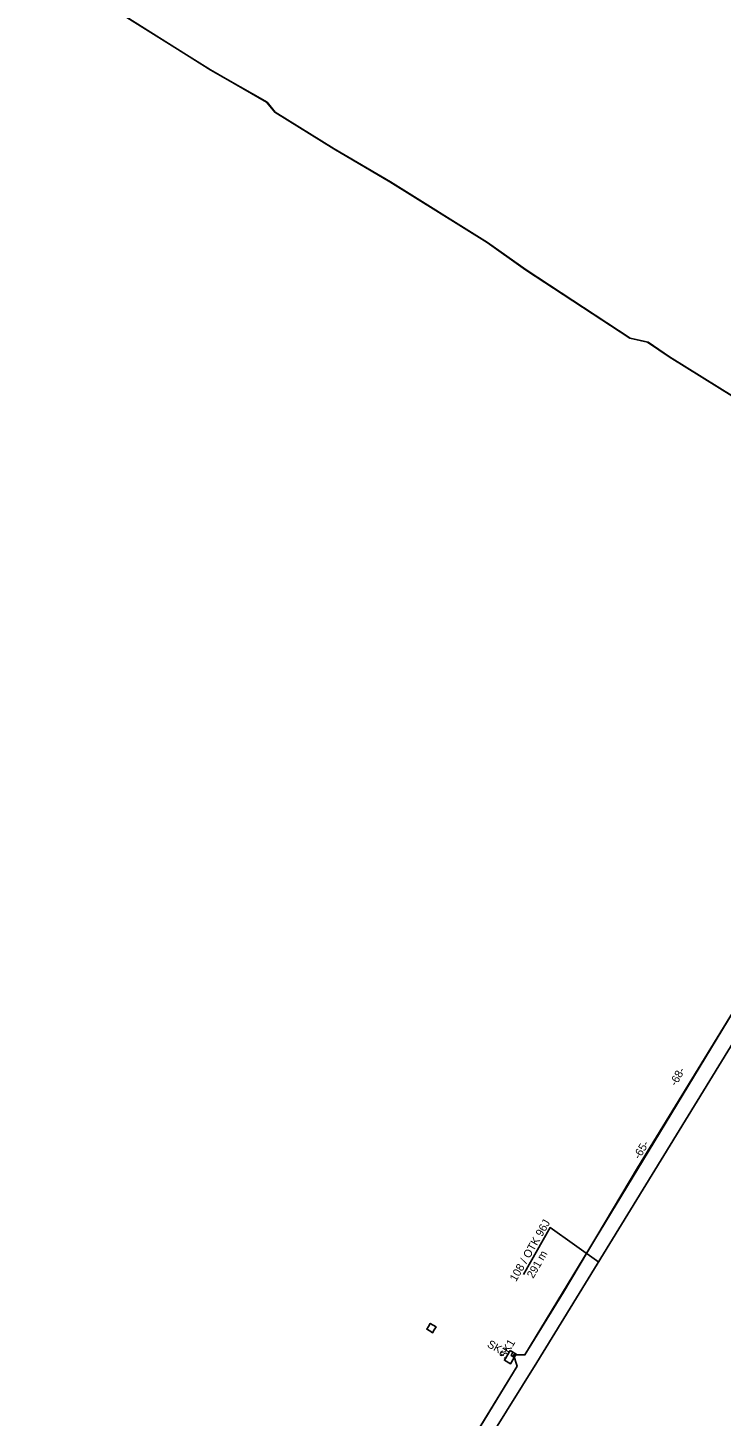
# Model space of a CAD drawing. Extents: x 6494530 to 6506885, y 5884901 to 5892312.
# Drawn here: x 6500525.6 to 6500618.7, y 5888751.4 to 5888937.9 of the extents above; entities that cross this region are included whole.
import ezdxf

# ---------------------------------------------------------------- set-up
doc = ezdxf.new("R2010")
doc.units = 0
for name, color, linetype in [('Gminne - nazwy', 7, 'Continuous'), ('kabel W KANALIZACJI ISTN', 7, 'Continuous'), ('opis kabla CCTV_OTK', 7, 'Continuous'), ('opis kabla otk', 7, 'Continuous'), ('POWIATOWE', 7, 'Continuous'), ('SK1 wymieniona na SK2', 7, 'Continuous'), ('studnie do wyrysu', 7, 'Continuous'), ('trasa kanalizacji do wyrysu', 7, 'Continuous'), ('trasa rurociągu do wyrysu', 7, 'Continuous'), ('W ISTN OTK96J', 7, 'Continuous'), ('Warstwa 59', 7, 'Continuous'), ('WOJEWÓDZKIE', 7, 'Continuous')]:
    doc.layers.add(name, color=color, linetype=linetype)

# ---------------------------------------------------------------- blocks, each defined once
blk = doc.blocks.new('ELARM2_28')
at = {"layer": 'studnie do wyrysu'}
blk.add_lwpolyline([(0, 0.45), (0.45, 0.45), (0.45, 0), (0.45, -0.45), (0, -0.45), (-0.45, -0.45), (-0.45, 0), (-0.45, 0.45)], close=True, dxfattribs=at)

msp = doc.modelspace()

# ---------------------------------------------------------------- linework, layer by layer
at = {"layer": 'kabel W KANALIZACJI ISTN'}
msp.add_lwpolyline([(6500677.24, 5888858.39), (6500673.32, 5888861.77), (6500669.95, 5888855.93), (6500669.26, 5888854.81), (6500665.76, 5888855.91), (6500662.65, 5888854.82), (6500660.07, 5888852.12), (6500652.16, 5888857.15), (6500647.59, 5888849.91), (6500643.04, 5888840.76), (6500632.82, 5888824.69), (6500625.24, 5888809.71), (6500593.91, 5888758.62), (6500569.9, 5888720.14), (6500560.61, 5888704.76)], dxfattribs=at)
at = {"layer": 'opis kabla otk'}
msp.add_lwpolyline([(6500592.1, 5888770.47), (6500595.69, 5888776.75), (6500602.23, 5888772.09)], dxfattribs=at)
at = {"layer": 'POWIATOWE'}
for points in [[(6500590.78, 5888759.66), (6500592.31, 5888759.64), (6500609.59, 5888788.2), (6500622.55, 5888809.48)], [(6500586.29, 5888750), (6500591.25, 5888758.13), (6500590.78, 5888759.66)]]:
    msp.add_lwpolyline(points, dxfattribs=at)
at = {"layer": 'SK1 wymieniona na SK2'}
msp.add_lwpolyline([(6500590.32, 5888760.25), (6500591.14, 5888759.76), (6500590.36, 5888758.44), (6500589.54, 5888758.92)], close=True, dxfattribs=at)
at = {"layer": 'studnie do wyrysu'}
msp.add_lwpolyline([(6500590.32, 5888760.25), (6500591.14, 5888759.76), (6500590.36, 5888758.44), (6500589.54, 5888758.92)], close=True, dxfattribs=at)
at = {"layer": 'trasa kanalizacji do wyrysu'}
msp.add_lwpolyline([(6500661.15, 5888850.4), (6500650.12, 5888857.36), (6500645.49, 5888851.77), (6500641.19, 5888843.94), (6500637.08, 5888836.63), (6500627.94, 5888821.68), (6500623.34, 5888814.46), (6500623.51, 5888812.26), (6500622.93, 5888810.11), (6500619.8, 5888805.01), (6500607.42, 5888784.76), (6500597.47, 5888768.08), (6500592.31, 5888759.64), (6500591.82, 5888759.64), (6500590.78, 5888759.66), (6500591.25, 5888758.13), (6500582.34, 5888743.58)], dxfattribs=at)
at = {"layer": 'trasa rurociągu do wyrysu'}
msp.add_lwpolyline([(6500636.94, 5888878.57), (6500636.01, 5888878.51), (6500633.32, 5888880.26), (6500631.96, 5888881.42), (6500629.19, 5888882.81), (6500611.65, 5888893.74), (6500608.77, 5888895.69), (6500606.37, 5888896.23), (6500592.4, 5888905.43), (6500587.23, 5888909.1), (6500574.18, 5888917.25), (6500566.63, 5888921.68), (6500558.71, 5888926.6), (6500557.63, 5888927.92), (6500550.07, 5888932.26), (6500533.01, 5888943.03), (6500531.09, 5888943.48), (6500528.05, 5888945.23), (6500525.56, 5888947.61)], dxfattribs=at)
msp.add_lwpolyline([(6500636.94, 5888878.57), (6500636.01, 5888878.51), (6500633.32, 5888880.26), (6500631.96, 5888881.42), (6500629.19, 5888882.81), (6500611.65, 5888893.74), (6500608.77, 5888895.69), (6500606.37, 5888896.23), (6500592.4, 5888905.43), (6500587.23, 5888909.1), (6500574.18, 5888917.25), (6500566.63, 5888921.68), (6500558.71, 5888926.6), (6500557.63, 5888927.92), (6500550.07, 5888932.26), (6500533.01, 5888943.03), (6500531.09, 5888943.48), (6500528.05, 5888945.23), (6500525.56, 5888947.61)], dxfattribs=at)
msp.add_lwpolyline([(6500636.94, 5888878.57), (6500636.01, 5888878.51), (6500633.32, 5888880.26), (6500631.96, 5888881.42), (6500629.19, 5888882.81), (6500611.65, 5888893.74), (6500608.77, 5888895.69), (6500606.37, 5888896.23), (6500592.4, 5888905.43), (6500587.23, 5888909.1), (6500574.18, 5888917.25), (6500566.63, 5888921.68), (6500558.71, 5888926.6), (6500557.63, 5888927.92), (6500550.07, 5888932.26), (6500533.01, 5888943.03), (6500531.09, 5888943.48), (6500528.05, 5888945.23), (6500525.56, 5888947.61)], dxfattribs=at)
msp.add_lwpolyline([(6500636.94, 5888878.57), (6500636.01, 5888878.51), (6500633.32, 5888880.26), (6500631.96, 5888881.42), (6500629.19, 5888882.81), (6500611.65, 5888893.74), (6500608.77, 5888895.69), (6500606.37, 5888896.23), (6500592.4, 5888905.43), (6500587.23, 5888909.1), (6500574.18, 5888917.25), (6500566.63, 5888921.68), (6500558.71, 5888926.6), (6500557.63, 5888927.92), (6500550.07, 5888932.26), (6500533.01, 5888943.03), (6500531.09, 5888943.48), (6500528.05, 5888945.23), (6500525.56, 5888947.61)], dxfattribs=at)
msp.add_lwpolyline([(6500636.94, 5888878.57), (6500636.01, 5888878.51), (6500633.32, 5888880.26), (6500631.96, 5888881.42), (6500629.19, 5888882.81), (6500611.65, 5888893.74), (6500608.77, 5888895.69), (6500606.37, 5888896.23), (6500592.4, 5888905.43), (6500587.23, 5888909.1), (6500574.18, 5888917.25), (6500566.63, 5888921.68), (6500558.71, 5888926.6), (6500557.63, 5888927.92), (6500550.07, 5888932.26), (6500533.01, 5888943.03), (6500531.09, 5888943.48), (6500528.05, 5888945.23), (6500525.56, 5888947.61)], dxfattribs=at)
msp.add_lwpolyline([(6500636.94, 5888878.57), (6500636.01, 5888878.51), (6500633.32, 5888880.26), (6500631.96, 5888881.42), (6500629.19, 5888882.81), (6500611.65, 5888893.74), (6500608.77, 5888895.69), (6500606.37, 5888896.23), (6500592.4, 5888905.43), (6500587.23, 5888909.1), (6500574.18, 5888917.25), (6500566.63, 5888921.68), (6500558.71, 5888926.6), (6500557.63, 5888927.92), (6500550.07, 5888932.26), (6500533.01, 5888943.03), (6500531.09, 5888943.48), (6500528.05, 5888945.23), (6500525.56, 5888947.61)], dxfattribs=at)
at = {"layer": 'W ISTN OTK96J'}
msp.add_lwpolyline([(6500637.05, 5888878.47), (6500636.07, 5888878.5), (6500633.38, 5888880.25), (6500632.02, 5888881.41), (6500629.25, 5888882.8), (6500611.72, 5888893.72), (6500608.83, 5888895.68), (6500606.43, 5888896.22), (6500592.46, 5888905.42), (6500587.29, 5888909.09), (6500574.24, 5888917.24), (6500566.69, 5888921.67), (6500558.77, 5888926.59), (6500557.69, 5888927.91), (6500550.13, 5888932.25), (6500533.07, 5888943.02), (6500531.15, 5888943.47), (6500528.11, 5888945.22), (6500525.62, 5888947.6)], dxfattribs=at)
at = {"layer": 'Warstwa 59'}
msp.add_lwpolyline([(6500590.88, 5888759.31), (6500590.45, 5888759.57), (6500590.7, 5888760), (6500591.13, 5888759.74)], close=True, dxfattribs=at)

# ---------------------------------------------------------------- block references
at = {"layer": 'studnie do wyrysu', "xscale": 1.0000028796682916, "yscale": 1.0000028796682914, "rotation": -31.35278128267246}
msp.add_blockref('ELARM2_28', (6500579.75, 5888763.25), dxfattribs=at)

# ---------------------------------------------------------------- texts
at = {"layer": 'Gminne - nazwy'}
msp.add_text('SK1', height=1.075, rotation=58.9773, dxfattribs=at).set_placement((6500589.65, 5888759.01))
at = {"layer": 'opis kabla CCTV_OTK'}
for s, height, p in [('108 / OTK 96J', 1.075, (6500591.11, 5888769.41)), ('291', 1.075, (6500593.41, 5888769.84)), ('m', 1.07, (6500594.78, 5888772.24))]:
    msp.add_text(s, height=height, rotation=60.0485, dxfattribs=at).set_placement(p)
at = {"layer": 'studnie do wyrysu'}
msp.add_text('SK2', height=1.075, rotation=330.6353, dxfattribs=at).set_placement((6500587.14, 5888760.78))
at = {"layer": 'trasa kanalizacji do wyrysu'}
msp.add_text('-68-', height=1.075, rotation=60.7199, dxfattribs=at).set_placement((6500612.59, 5888795.67))
at = {"layer": 'WOJEWÓDZKIE'}
msp.add_text('-65-', height=1.075, rotation=58.9773, dxfattribs=at).set_placement((6500607.69, 5888785.85))

doc.saveas('drawing.dxf')
